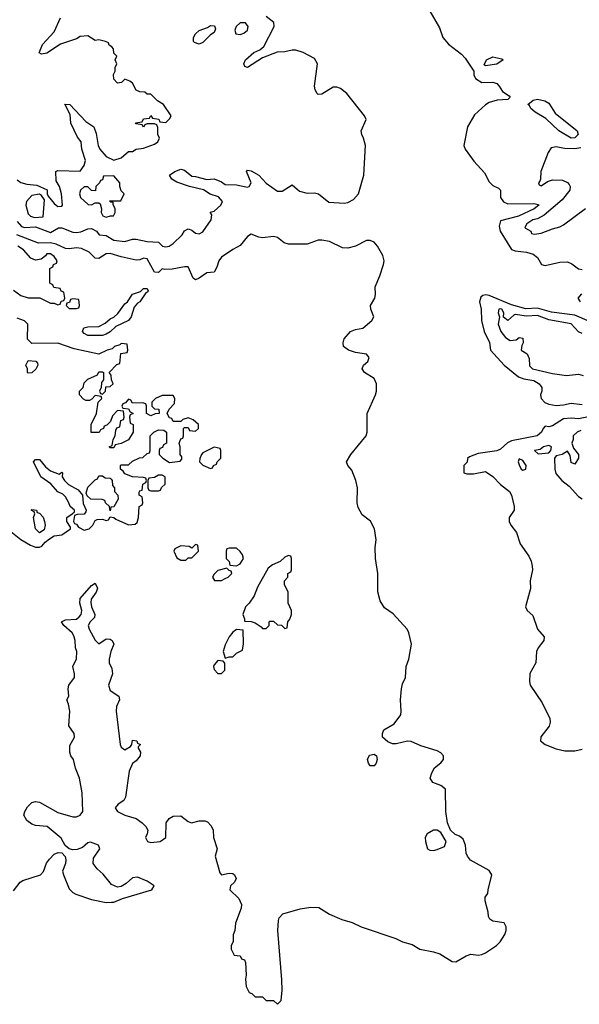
# Model space of a CAD drawing. Header units: inches. Extents: x 2601682 to 2755810, y 449311 to 584050.
# Tile 291 of 505: x 2685044 to 2688054, y 471814 to 477107. Entities that reach past the tile are written whole.
import ezdxf

# ---------------------------------------------------------------- set-up
doc = ezdxf.new("R2010")
doc.units = ezdxf.units.IN
doc.header["$MEASUREMENT"] = 0
doc.layers.add('C6487', color=7, linetype='Continuous')

msp = doc.modelspace()

# ---------------------------------------------------------------- linework, layer by layer
at = {"layer": 'C6487', "color": 2}
for points, elevation in [([(2687250, 477152), (2687302, 477062), (2687319.5, 477010), (2687350, 476974.4), (2687421.2, 476921.2), (2687439.7, 476899.7), (2687487.3, 476830), (2687487.7, 476810), (2687496, 476790), (2687530, 476768.7), (2687590, 476770.5), (2687610, 476764), (2687624, 476750), (2687640.5, 476720.5), (2687676.9, 476696.9), (2687682, 476690), (2687670, 476678), (2687613.2, 476673.2), (2687570, 476661.3), (2687550, 476649.6), (2687490, 476595.1), (2687453.1, 476530), (2687433.4, 476430), (2687439.5, 476410), (2687486.8, 476346.8), (2687544.1, 476284.1), (2687570, 476234.4), (2687590, 476216), (2687620.4, 476200.4), (2687630.8, 476190), (2687630.7, 476150), (2687647.1, 476127.1), (2687670, 476116.3), (2687810, 476118.4), (2687834, 476114), (2687836, 476110), (2687810.7, 476090), (2687726.8, 476050), (2687630, 476025.2), (2687622.8, 475997.2), (2687629.3, 475969.3), (2687690, 475870.4), (2687710, 475864), (2687770, 475857.2), (2687805.8, 475845.8), (2687829, 475829), (2687851.3, 475790), (2687870, 475785.7), (2687950, 475803.9), (2687990, 475804.4), (2688014.8, 475794.8), (2688050, 475767.3), (2688070, 475764)], 2), ([(2685030, 476021), (2685054.2, 475994.2), (2685070.3, 475990.3), (2685130, 475992.4), (2685210, 475963), (2685252, 475988), (2685270, 475988.2), (2685330, 475964.9), (2685350, 475962.4), (2685373.8, 475966.2), (2685410, 475982.8), (2685430, 475984), (2685458, 475970), (2685471, 475951), (2685510, 475946), (2685550, 475921.6), (2685610, 475914), (2685650, 475927.3), (2685670, 475927.3), (2685730, 475914.4), (2685790, 475910.8), (2685812, 475890), (2685830, 475885.5), (2685848, 475890), (2685870, 475902.8), (2685918, 475950), (2685930, 475971), (2685950, 475982.8), (2685970, 475974.8), (2685990, 475958.8), (2686010, 475956.3), (2686030, 475966.8), (2686074.5, 476030), (2686077.2, 476057.2), (2686068.4, 476071.6), (2686090, 476078), (2686126, 476110), (2686134.5, 476130), (2686113.8, 476153.8), (2686067.9, 476167.9), (2686032.3, 476192.3), (2685958, 476210), (2685890, 476234), (2685862, 476250), (2685849.2, 476270.8), (2685878, 476290), (2685910, 476302.8), (2685930, 476297.3), (2685970, 476264.7), (2685990, 476264), (2686050, 476246.8), (2686090, 476250.6), (2686130, 476234.8), (2686150, 476221), (2686210, 476219.1), (2686270, 476206.7), (2686279, 476210), (2686289, 476230), (2686264, 476290), (2686270, 476298), (2686290, 476294.8), (2686330, 476270.6), (2686370, 476227.3), (2686430, 476184.4), (2686455.6, 476184.4), (2686510, 476218), (2686550, 476184.2), (2686590, 476174.9), (2686630, 476175.8), (2686651, 476171), (2686706.4, 476126.4), (2686790, 476120.7), (2686810, 476123.5), (2686840.5, 476139.5), (2686866.2, 476170), (2686895.3, 476270), (2686904.2, 476430), (2686893.7, 476470), (2686883.6, 476490), (2686881.3, 476510), (2686906.9, 476570), (2686898.3, 476590), (2686803.1, 476710), (2686770, 476736.8), (2686750, 476744.2), (2686730, 476743.5), (2686670, 476706.3), (2686650, 476705.1), (2686643.7, 476710), (2686633.3, 476730), (2686629.7, 476750), (2686645.4, 476870), (2686630, 476897.4), (2686569.2, 476930), (2686530, 476942.6), (2686510, 476943.5), (2686470, 476934.3), (2686428.4, 476931.6), (2686350, 476901.2), (2686270, 476849.2), (2686254.6, 476854.6), (2686249.2, 476870), (2686259.3, 476890), (2686302.7, 476930), (2686336.2, 476943.8), (2686358, 476962), (2686412.2, 477070), (2686411.6, 477091.6), (2686370, 477123.7)], 2), ([(2685030, 476246), (2685050, 476230.8), (2685082, 476222), (2685136.9, 476216.9), (2685192.7, 476192.7), (2685192, 476170), (2685198, 476158), (2685230, 476118), (2685250, 476102.8), (2685270, 476104.7), (2685274, 476110), (2685269, 476170), (2685258, 476210), (2685240.4, 476240.4), (2685238, 476290), (2685250, 476296), (2685370, 476292), (2685390, 476322), (2685397.2, 476350), (2685379, 476410), (2685375.3, 476450), (2685354.6, 476474.6), (2685319, 476550), (2685316.4, 476596.4), (2685287.3, 476652.7), (2685314, 476650), (2685399.8, 476559.8), (2685442, 476530), (2685455.3, 476495.3), (2685466, 476430), (2685476, 476410), (2685510, 476371), (2685550, 476351), (2685590, 476364.7), (2685630, 476398), (2685650, 476398), (2685670, 476411.3), (2685710, 476416), (2685770, 476438), (2685788, 476450), (2685795.3, 476470), (2685788, 476490), (2685787.3, 476527.3), (2685782, 476542), (2685770, 476546), (2685730, 476546), (2685718, 476542), (2685710, 476528.7), (2685702, 476542), (2685670, 476546), (2685667.3, 476552.7), (2685702, 476558), (2685710, 476574), (2685742, 476578), (2685750, 476592), (2685758, 476578), (2685792.7, 476572.7), (2685798, 476558), (2685830, 476554), (2685850, 476574), (2685858, 476590), (2685818, 476650), (2685786, 476670), (2685750, 476706), (2685730, 476706), (2685716.4, 476716.4), (2685690, 476718), (2685670, 476728), (2685650, 476766), (2685636.4, 476776.4), (2685610, 476786), (2685591.3, 476768.7), (2685570, 476766), (2685550, 476786), (2685548.9, 476811.1), (2685558, 476830), (2685558, 476850), (2685566, 476870), (2685558, 476890), (2685566, 476910), (2685550, 476926), (2685548, 476950), (2685540.4, 476960.4), (2685526, 476970), (2685522, 476982), (2685506, 476990), (2685470, 476999), (2685450, 476995.3), (2685410, 477019), (2685370, 477016), (2685350, 477004), (2685264.4, 476975.6), (2685190, 476926), (2685162, 476922), (2685148.4, 476928.4), (2685166, 476974), (2685230, 477041), (2685263.3, 477116.7)], 6), ([(2688061.6, 476418.4), (2688030, 476411.6), (2687974.5, 476414.5), (2687930, 476424), (2687902.8, 476417.2), (2687886.8, 476393.2), (2687846.8, 476290), (2687844.7, 476250), (2687842, 476238), (2687834, 476230), (2687838, 476218), (2687850, 476214), (2687884, 476236), (2687910, 476246), (2687964.7, 476244.7), (2687991.3, 476231.3), (2687999.8, 476219.8), (2688004.7, 476210), (2688002.8, 476190), (2687962, 476138), (2687864.8, 476055.2), (2687830, 476037), (2687804.7, 476030), (2687771.3, 476010), (2687762, 475990), (2687765.4, 475985.4), (2687794, 475970), (2687798, 475958), (2687814, 475954), (2687850, 475958.8), (2687910, 475983), (2687950, 475993.4), (2687970, 476003), (2688087.8, 476092.2)], 6), ([(2685010, 472424), (2685047, 472470), (2685060.9, 472479.1), (2685155.6, 472510), (2685171.6, 472528.4), (2685188, 472572), (2685205, 472595), (2685230, 472621.7), (2685250.4, 472630.4), (2685270, 472627.4), (2685288.2, 472608.2), (2685292.6, 472590), (2685290.2, 472570), (2685274.6, 472530), (2685278.9, 472510), (2685310, 472434.4), (2685330, 472414.3), (2685346.2, 472406.2), (2685430, 472378), (2685510, 472362), (2685537.6, 472362.4), (2685550, 472363.2), (2685597.6, 472382.4), (2685754, 472430), (2685768, 472450), (2685730, 472475.3), (2685678, 472498), (2685650, 472493.2), (2685617.2, 472462.8), (2685590, 472447.6), (2685570, 472443), (2685538, 472458), (2685493.6, 472513.6), (2685461.5, 472541.5), (2685438.7, 472570), (2685440.9, 472599.1), (2685476, 472650), (2685468.7, 472670), (2685424.7, 472684.7), (2685410, 472682.7), (2685382.3, 472657.7), (2685354.1, 472645.9), (2685330, 472643.5), (2685309.7, 472649.7), (2685288, 472668), (2685267.2, 472707.2), (2685192.7, 472770), (2685130, 472775.3), (2685110, 472782.2), (2685082, 472802), (2685065.7, 472830), (2685070.9, 472850), (2685085.2, 472874.8), (2685110, 472898.4), (2685130, 472903.6), (2685150, 472900.3), (2685250, 472844.9), (2685330, 472821.5), (2685350, 472822.3), (2685369.3, 472830), (2685384.2, 472850), (2685379.7, 472950), (2685365.1, 473030), (2685343.9, 473083.9), (2685332.7, 473130), (2685319, 473150), (2685313.2, 473170), (2685314, 473206), (2685339, 473250), (2685337.2, 473270), (2685308, 473310), (2685314, 473390), (2685307.3, 473427.3), (2685298, 473450), (2685308.7, 473470), (2685304, 473510), (2685308.7, 473530), (2685339, 473570), (2685339.3, 473590), (2685329.2, 473630), (2685349.4, 473670.6), (2685351.6, 473710), (2685343.7, 473730), (2685342, 473770), (2685335.3, 473795.3), (2685326, 473810), (2685281.2, 473850), (2685269, 473870), (2685290, 473880.7), (2685350, 473883.8), (2685364, 473896), (2685374.5, 473910), (2685377.6, 473930), (2685367.8, 473970), (2685370, 473996), (2685430, 474064.7), (2685450, 474078), (2685462.8, 474050), (2685454.8, 474030), (2685427.9, 473992.1), (2685426, 473974), (2685430.4, 473950), (2685447.7, 473910), (2685447.3, 473892.7), (2685424, 473870), (2685413, 473850), (2685418.4, 473830), (2685450, 473770.8), (2685470, 473750.8), (2685510, 473779.1), (2685530, 473777.3), (2685541, 473770), (2685550.5, 473750.5), (2685534, 473710), (2685524.7, 473670), (2685524.7, 473650), (2685539, 473619), (2685542.4, 473590), (2685521.6, 473530), (2685530, 473501), (2685578, 473470), (2685581, 473450), (2685564.9, 473415.1), (2685562.4, 473390), (2685583.8, 473210), (2685590, 473196), (2685610, 473181), (2685640.4, 473199.6), (2685648, 473210), (2685650, 473234), (2685674, 473230), (2685678, 473218), (2685694, 473210), (2685682, 473198), (2685682, 473190), (2685694, 473170), (2685692, 473150), (2685670, 473122), (2685650, 473108), (2685632.8, 473067.2), (2685613.3, 472926.7), (2685603.8, 472910), (2685574, 472890), (2685557.3, 472870), (2685570.8, 472850), (2685610.3, 472830.3), (2685670, 472812.3), (2685702.3, 472790), (2685722.6, 472770), (2685732.7, 472750), (2685730.6, 472730), (2685720.5, 472710), (2685731, 472690), (2685750, 472684.2), (2685799, 472690), (2685829.4, 472710), (2685832.6, 472790), (2685847.3, 472812.7), (2685870, 472825.3), (2685910, 472827.8), (2685950, 472795.8), (2685969, 472789), (2686010, 472800.9), (2686039.9, 472799.9), (2686054.9, 472794.9), (2686074.2, 472774.2), (2686084.9, 472750), (2686087.2, 472710), (2686107, 472650), (2686096, 472610), (2686120.3, 472520.3), (2686130, 472510.5), (2686170, 472519.6), (2686190, 472517.8), (2686200.3, 472510), (2686208.9, 472490), (2686198.7, 472470), (2686177.6, 472450), (2686174.9, 472430), (2686223.4, 472383.4), (2686236.3, 472350), (2686236, 472330), (2686204.7, 472250), (2686202, 472210), (2686192.7, 472187.3), (2686192, 472150), (2686182, 472130), (2686182, 472110), (2686198, 472078), (2686230, 472074), (2686238, 472058), (2686252.7, 472052.7), (2686259.6, 472039.6), (2686262, 471970), (2686258, 471950), (2686262, 471910), (2686278, 471878), (2686292.7, 471872.7), (2686310, 471854), (2686350, 471854), (2686370, 471834), (2686410, 471834), (2686430, 471814), (2686450, 471834), (2686455.1, 471890), (2686453.8, 471946.2), (2686433.3, 472210), (2686435.8, 472264.2), (2686440.5, 472279.5), (2686460.4, 472299.6), (2686552.2, 472327.8), (2686610, 472336.4), (2686653.8, 472333.8), (2686710, 472298), (2686777.3, 472270), (2686833, 472253), (2686880.7, 472230), (2687068, 472168), (2687102.8, 472150), (2687154.7, 472134.7), (2687196, 472110), (2687270, 472096.5), (2687304.8, 472084.8), (2687370, 472044.4), (2687390, 472042.6), (2687444.9, 472075.1), (2687470, 472083.2), (2687510, 472078.8), (2687530, 472081.2), (2687550, 472090.2), (2687609.7, 472130), (2687628.7, 472150), (2687654.2, 472190), (2687661.4, 472210), (2687661.5, 472230), (2687650, 472251.5), (2687590, 472261.3), (2687572.5, 472272.5), (2687565.1, 472285.1), (2687563.5, 472310), (2687547.3, 472370), (2687547.3, 472390), (2687562.7, 472410), (2687563.6, 472430), (2687584.4, 472510), (2687570, 472534), (2687469.2, 472589.2), (2687452.1, 472610), (2687445.8, 472625.8), (2687441.4, 472670), (2687430, 472701.6), (2687410, 472717.4), (2687387, 472727), (2687362.2, 472750), (2687345.6, 472790), (2687337.2, 472850), (2687334.7, 472970), (2687310, 472989.6), (2687266, 473006), (2687252.7, 473030), (2687261.2, 473058.8), (2687275.3, 473084.7), (2687310, 473112.7), (2687324.2, 473130), (2687324.2, 473150), (2687310, 473165.6), (2687290, 473175.8), (2687202.5, 473202.5), (2687150, 473227.3), (2687130, 473227.8), (2687070, 473213.3), (2687050, 473213.6), (2687024.2, 473224.2), (2686995.6, 473250), (2686995.1, 473270), (2687003, 473290), (2687058.7, 473321.3), (2687093.6, 473370), (2687096.3, 473390), (2687092.1, 473450), (2687098, 473510), (2687103.7, 473536.3), (2687118.5, 473570), (2687123.5, 473630), (2687137.7, 473670), (2687151.1, 473750), (2687137.4, 473810), (2687127.8, 473830), (2687053.4, 473913.4), (2687005.9, 473945.9), (2686983.3, 473983.3), (2686971, 474031), (2686971, 474130), (2686957.2, 474210), (2686956.4, 474270), (2686961.1, 474310), (2686953.5, 474370), (2686931.4, 474411.4), (2686885.8, 474445.8), (2686864.8, 474484.8), (2686859.1, 474510), (2686860.5, 474590), (2686852.4, 474630), (2686830, 474686), (2686808.7, 474710), (2686802, 474730), (2686824.5, 474770), (2686908.3, 474870), (2686913.5, 474890), (2686912.8, 474990), (2686958.4, 475090), (2686963.7, 475110), (2686963.5, 475150), (2686950, 475178.7), (2686898, 475210), (2686886, 475230), (2686893.2, 475250), (2686917, 475270), (2686923.7, 475290), (2686910, 475309.2), (2686850, 475316.9), (2686813.2, 475330), (2686786.6, 475350), (2686783.7, 475370), (2686790, 475390.8), (2686822.7, 475430), (2686850, 475442), (2686890, 475448), (2686938.7, 475490), (2686949.6, 475510), (2686933.6, 475550), (2686931.8, 475570), (2686954, 475610), (2686957.7, 475630), (2686955.4, 475670), (2686981.8, 475730), (2687001.5, 475790), (2687003.9, 475810), (2686998.2, 475838.2), (2686968.7, 475890), (2686951.3, 475911.3), (2686930, 475920.3), (2686910, 475920.3), (2686850, 475888.6), (2686810, 475879.3), (2686781, 475881), (2686710, 475914), (2686670, 475921.1), (2686650, 475921.3), (2686590, 475899.7), (2686490, 475899.7), (2686467.4, 475907.4), (2686430, 475936.2), (2686410, 475940.5), (2686350, 475933.6), (2686330, 475937), (2686290, 475954), (2686270, 475941.2), (2686230, 475892), (2686190, 475871.5), (2686130.4, 475830), (2686114.4, 475810), (2686104.4, 475775.6), (2686090.4, 475749.6), (2686050, 475745.2), (2686010, 475717.2), (2685990, 475709), (2685978, 475718), (2685950, 475778), (2685930, 475779), (2685864.7, 475764.7), (2685824, 475764), (2685810, 475768), (2685790, 475748), (2685768.9, 475748.9), (2685730, 475822), (2685710, 475824), (2685690, 475816), (2685670, 475814.5), (2685590, 475831.5), (2685530, 475849.6), (2685510, 475847.3), (2685470, 475822.7), (2685450, 475824), (2685416.9, 475856.9), (2685377.1, 475877.1), (2685350, 475880.5), (2685310, 475874.7), (2685290, 475877.4), (2685239.6, 475899.6), (2685210, 475907.2), (2685145.1, 475905.1), (2685029, 475950)], 2), ([(2685010, 475652), (2685050, 475624.7), (2685090, 475611.3), (2685151.6, 475611.6), (2685210, 475582), (2685230, 475582), (2685250, 475574), (2685262, 475578), (2685267.3, 475592.7), (2685282, 475598), (2685286, 475610), (2685282, 475642), (2685267.3, 475647.3), (2685262, 475662), (2685227.3, 475667.3), (2685222, 475682), (2685206, 475690), (2685206, 475770), (2685222, 475778), (2685226, 475790), (2685242, 475798), (2685246, 475810), (2685230, 475834), (2685210, 475848), (2685190, 475848), (2685183.5, 475836.5), (2685159.8, 475820.2), (2685130, 475814), (2685104, 475824), (2685064, 475870), (2685034, 475890)], 6), ([(2688110, 475483.5), (2688030, 475518.7), (2687905.1, 475534.9), (2687830, 475556.5), (2687767.4, 475552.6), (2687690, 475574.6), (2687570, 475624.8), (2687551.6, 475628.4), (2687536, 475624), (2687525.1, 475614.9), (2687517.6, 475590), (2687525.5, 475550), (2687528.1, 475490), (2687542.2, 475430), (2687570.9, 475370.9), (2687576.5, 475330), (2687649.5, 475249.5), (2687727.2, 475187.2), (2687756, 475176), (2687810, 475166.7), (2687838.7, 475150), (2687852, 475130), (2687852, 475110), (2687845.3, 475090), (2687850, 475071), (2687869.4, 475049.4), (2687890, 475039.1), (2687930, 475033), (2687970, 475035.6), (2688010, 475044.5), (2688070, 475038)], 2), ([(2688066.2, 475633.8), (2688046.4, 475610), (2688059.3, 475590)], 2), ([(2688070, 475419), (2688049.3, 475429.3), (2688010, 475471.6), (2687890, 475494), (2687830, 475516.4), (2687770, 475513.3), (2687710, 475521.2), (2687701.4, 475518.6), (2687669, 475489), (2687647.3, 475507.3), (2687648, 475530), (2687638, 475550), (2687628.3, 475551.7), (2687622, 475550), (2687618, 475530), (2687624.7, 475510), (2687618, 475470), (2687631.3, 475430), (2687658, 475398), (2687682, 475382), (2687714.6, 475385.4), (2687730, 475398), (2687750, 475394), (2687752, 475370), (2687744.7, 475355.3), (2687742, 475330), (2687774, 475310), (2687784.7, 475284.7), (2687786.8, 475246.8), (2687802, 475230), (2687910, 475204), (2687985.6, 475194.4), (2688050, 475200.5), (2688074.4, 475194.4)], 6), ([(2684996, 474356), (2685050, 474312), (2685102, 474282), (2685130, 474271.3), (2685150, 474271.3), (2685163.1, 474276.9), (2685181.2, 474298.8), (2685204, 474316), (2685230, 474331.3), (2685270, 474338), (2685318, 474370), (2685318, 474378), (2685298, 474410), (2685298, 474430), (2685326, 474450), (2685338, 474462), (2685338, 474470), (2685315.3, 474490), (2685309, 474510), (2685290, 474542), (2685275.5, 474555.5), (2685249.3, 474569.3), (2685212.3, 474612.3), (2685158, 474650), (2685118, 474730), (2685130, 474742), (2685150, 474742), (2685182.8, 474702.8), (2685210, 474681), (2685256.4, 474663.6), (2685270, 474674), (2685274, 474670), (2685272, 474650), (2685284.7, 474630), (2685307.3, 474607.3), (2685358.8, 474578.8), (2685382, 474550), (2685386.4, 474506.4), (2685402, 474470), (2685399.6, 474460.4), (2685391.6, 474448.4), (2685352.7, 474447.3), (2685338, 474442), (2685334, 474410), (2685338, 474398), (2685350, 474394), (2685359.6, 474379.6), (2685390, 474362), (2685418, 474370), (2685438, 474390), (2685450, 474414), (2685460.4, 474419.6), (2685490, 474422), (2685510, 474414), (2685522, 474418), (2685530, 474434), (2685550, 474431.3), (2685561, 474421), (2685630, 474390.7), (2685665.2, 474394.8), (2685676, 474404), (2685684, 474430), (2685686, 474490), (2685702, 474498), (2685706, 474510), (2685702, 474542), (2685686, 474550), (2685687.3, 474567.3), (2685690, 474574), (2685702, 474578), (2685706, 474610), (2685722, 474618), (2685726, 474630), (2685722, 474642), (2685710, 474646), (2685650, 474649), (2685610, 474666), (2685600.4, 474680.4), (2685586, 474690), (2685586, 474710), (2685590, 474714), (2685630, 474714), (2685650, 474734), (2685688.4, 474751.6), (2685707.3, 474752.7), (2685730, 474774), (2685742, 474778), (2685746, 474790), (2685746, 474870), (2685766, 474890), (2685790, 474902), (2685819.6, 474899.6), (2685834, 474890), (2685834, 474830), (2685818, 474822), (2685812.7, 474807.3), (2685798, 474802), (2685794, 474790), (2685794, 474770), (2685814, 474750), (2685850, 474726), (2685907.3, 474732.7), (2685916.4, 474743.6), (2685916.4, 474756.4), (2685908, 474770), (2685908, 474810), (2685902, 474830), (2685910, 474854), (2685922, 474858), (2685926, 474870), (2685926, 474910), (2685930, 474914), (2685950, 474914), (2685958, 474898), (2685990, 474894), (2686006, 474910), (2686006, 474930), (2685976.4, 474956.4), (2685950, 474966), (2685922, 474958), (2685910, 474946), (2685870, 474946), (2685862, 474962), (2685850, 474966), (2685838, 474990), (2685847.3, 475012.7), (2685876.4, 475043.6), (2685878, 475070), (2685870, 475086), (2685810, 475086), (2685774, 475070), (2685754, 475050), (2685754, 475030), (2685770, 475014), (2685792.7, 475012.7), (2685794, 474990), (2685772.7, 474987.3), (2685750, 474978), (2685726, 474990), (2685726, 475030), (2685722, 475042), (2685707.3, 475047.3), (2685650, 475046), (2685642, 475062), (2685630, 475066), (2685612.7, 475047.3), (2685598, 475042), (2685594, 475030), (2685598, 475018), (2685630, 475014), (2685638, 474998), (2685654, 474990), (2685638, 474982), (2685634, 474970), (2685638, 474938), (2685654, 474930), (2685654, 474890), (2685630, 474848), (2685590, 474828), (2685558, 474822), (2685550, 474806), (2685530, 474806), (2685526, 474810), (2685542, 474818), (2685546, 474850), (2685558, 474870), (2685560.4, 474899.6), (2685567.3, 474912.7), (2685582, 474918), (2685587.3, 474952.7), (2685602, 474958), (2685606, 474970), (2685602, 475002), (2685570, 475006), (2685543.6, 474976.4), (2685532.7, 474947.3), (2685512.7, 474927.3), (2685498, 474922), (2685494, 474910), (2685478, 474902), (2685471.6, 474888.4), (2685428, 474888), (2685428, 474930), (2685458, 474990), (2685466, 475050), (2685486, 475070), (2685482, 475082), (2685450, 475086), (2685432.7, 475067.3), (2685419.6, 475060.4), (2685400.4, 475060.4), (2685387.3, 475067.3), (2685366, 475090), (2685366, 475110), (2685386, 475130), (2685390, 475154), (2685410, 475174), (2685462, 475198), (2685470, 475214), (2685490, 475214), (2685494, 475210), (2685494, 475170), (2685483.6, 475156.4), (2685482, 475130), (2685474, 475110), (2685478, 475098), (2685490, 475094), (2685506, 475110), (2685507.3, 475132.7), (2685530, 475134), (2685546, 475150), (2685538, 475170), (2685536.4, 475196.4), (2685526, 475210), (2685567.3, 475252.7), (2685582, 475258), (2685587.3, 475312.7), (2685622, 475318), (2685626, 475330), (2685622, 475362), (2685590, 475366), (2685582, 475358), (2685554, 475350), (2685542, 475338), (2685514, 475330), (2685470, 475308.7), (2685336.5, 475336.5), (2685250, 475368.7), (2685110, 475366), (2685086, 475390), (2685088, 475470), (2685070, 475488), (2685030, 475502)], 6), ([(2688130, 474977.7), (2688050, 474960.4), (2688010, 474965.4), (2687970, 474961.1), (2687910, 474924), (2687890, 474918.7), (2687870, 474920.9), (2687859.1, 474910), (2687850.4, 474889.6), (2687826.8, 474870), (2687690, 474842.5), (2687667.4, 474832.6), (2687630, 474798.7), (2687610, 474789.3), (2687510, 474775.3), (2687463.6, 474756.4), (2687452.7, 474747.3), (2687451.6, 474728.4), (2687434, 474710), (2687434, 474670), (2687450, 474664.7), (2687484.9, 474664.9), (2687550, 474678), (2687590, 474650.3), (2687630, 474609), (2687679.1, 474570), (2687690.3, 474550.3), (2687703.1, 474490), (2687703.1, 474470), (2687677.1, 474430), (2687677.6, 474410), (2687685.3, 474390), (2687716.3, 474350), (2687735.3, 474290), (2687782.6, 474222.6), (2687795.6, 474195.6), (2687800.3, 474170), (2687801.7, 474150), (2687789.1, 474090), (2687791.6, 474048.4), (2687764.6, 473950), (2687774.4, 473930), (2687803.4, 473903.4), (2687828.9, 473830), (2687864.9, 473790), (2687863.1, 473770), (2687832.4, 473730), (2687824.2, 473710), (2687819.6, 473650), (2687788.2, 473591.8), (2687786.3, 473550), (2687790.3, 473530), (2687854.1, 473434.1), (2687896.2, 473350), (2687898.4, 473330), (2687891.6, 473308.4), (2687847.8, 473252.2), (2687845.5, 473230), (2687870, 473210.3), (2687930, 473186.5), (2687977, 473177), (2688030, 473175.9), (2688070, 473186.3)], 2), ([(2688061.6, 474898.4), (2688042, 474890), (2688022, 474870), (2688022, 474850), (2688014, 474830), (2688023.6, 474803.6), (2688050.8, 474770), (2688050.6, 474749.4), (2688030, 474718), (2688010, 474726), (2688004.7, 474764.7), (2687990, 474788), (2687962, 474770), (2687930, 474762), (2687921, 474750), (2687922, 474690), (2687927.9, 474667.9), (2687961, 474630), (2687999.3, 474599.3), (2688050, 474542.8), (2688070, 474531)], 6)]:
    msp.add_lwpolyline(points, dxfattribs=dict(at, elevation=elevation))
for points, elevation in [([(2686010, 476975.1), (2685984.2, 476984.2), (2685979.3, 476990), (2685978.4, 477010), (2685989.6, 477030), (2686010, 477048), (2686055.1, 477064.9), (2686070, 477074.8), (2686092.7, 477072.7), (2686096.9, 477056.9), (2686090, 477038), (2686070, 477025.2), (2686030, 476984.5)], 2), ([(2686258, 477090), (2686230, 477089.2), (2686208.2, 477070), (2686200.7, 477050), (2686206, 477030), (2686230, 477027.3), (2686250, 477034.8), (2686269, 477050), (2686272.7, 477070)], 6), ([(2687550, 476858), (2687543.1, 476863.1), (2687555.3, 476890), (2687590, 476906.8), (2687636.8, 476896.8), (2687644.7, 476890), (2687610, 476867)], 2), ([(2688010, 476469.7), (2687943.7, 476510), (2687875.1, 476575.1), (2687817.2, 476610), (2687793.2, 476630), (2687785.6, 476645.6), (2687778, 476650), (2687805.6, 476674.4), (2687830, 476678.8), (2687869.2, 476670.8), (2687890, 476657.3), (2687924.7, 476604.7), (2688043, 476510), (2688047.7, 476490), (2688030, 476472.3)], 2), ([(2685550, 476268), (2685494, 476266), (2685490, 476246), (2685478, 476242), (2685474, 476230), (2685454, 476210), (2685452.7, 476187.3), (2685430, 476188), (2685410, 476208), (2685390, 476208.7), (2685371.3, 476190), (2685366, 476170), (2685371.3, 476151.3), (2685412.7, 476112.7), (2685430, 476112), (2685450, 476122), (2685470, 476122), (2685476.9, 476116.9), (2685484.7, 476090), (2685482, 476070), (2685491.6, 476051.6), (2685510, 476044.7), (2685532, 476052), (2685548, 476052), (2685558, 476070), (2685558, 476090), (2685546, 476114), (2685546, 476126), (2685534, 476126), (2685527.3, 476132.7), (2685587.3, 476132.7), (2685606, 476170), (2685590, 476186), (2685582, 476210), (2685582, 476230)], 6), ([(2685150, 476168.7), (2685110, 476161.2), (2685080.7, 476130), (2685078, 476110), (2685090, 476062.8), (2685102.8, 476050), (2685123.7, 476043.7), (2685170, 476046.8), (2685178, 476138), (2685162, 476162)], 6), ([(2685410, 475409.7), (2685390, 475419.3), (2685382, 475430), (2685389.7, 475450.3), (2685410, 475455.3), (2685470, 475457.1), (2685504.4, 475475.6), (2685530, 475499.1), (2685550, 475507.3), (2685572.6, 475527.4), (2685610, 475578.8), (2685624, 475590), (2685650, 475631), (2685694.6, 475645.4), (2685710, 475662), (2685730, 475662), (2685734.8, 475650), (2685730, 475642), (2685722, 475638), (2685690.7, 475590), (2685677.5, 475582.5), (2685659.1, 475560.9), (2685644.4, 475510), (2685630.2, 475489.8), (2685562, 475458), (2685530, 475429.6), (2685510, 475416.2), (2685490, 475409.7)], 2), ([(2685330, 475606), (2685318, 475602), (2685312.7, 475587.3), (2685298, 475582), (2685294, 475570), (2685310, 475554), (2685350, 475554), (2685362, 475558), (2685366, 475570), (2685362, 475602)], 6), ([(2685090, 475206), (2685086, 475210), (2685086, 475230), (2685078, 475250), (2685090, 475274), (2685131.6, 475271.6), (2685139.6, 475259.6), (2685142, 475250), (2685131.6, 475228.4), (2685110, 475208)], 6), ([(2686090, 474808), (2686030, 474778), (2686022, 474770), (2686012.7, 474747.3), (2686012, 474730), (2686030, 474712), (2686070, 474694), (2686082, 474698), (2686086, 474710), (2686102, 474718), (2686106, 474730), (2686126, 474750), (2686126, 474790), (2686122, 474802)], 6), ([(2687890, 474818), (2687861, 474810), (2687843.5, 474796.5), (2687814, 474790), (2687832.7, 474772.7), (2687890, 474778), (2687902, 474790), (2687904, 474810)], 6), ([(2687730, 474746), (2687726, 474730), (2687730, 474714), (2687742, 474690), (2687750, 474686), (2687766, 474690), (2687768, 474710), (2687750, 474738)], 6), ([(2685530, 474466), (2685528, 474490), (2685506, 474510), (2685502, 474522), (2685487.3, 474527.3), (2685426, 474530), (2685407.3, 474547.3), (2685402, 474562), (2685410, 474594), (2685450, 474634), (2685462, 474638), (2685470, 474654), (2685490, 474654), (2685503.6, 474643.6), (2685530, 474642), (2685536.9, 474636.9), (2685542, 474630), (2685543.6, 474603.6), (2685554, 474590), (2685554, 474570), (2685572, 474550), (2685574, 474530), (2685550, 474488), (2685534, 474486)], 6), ([(2685810, 474658), (2685790, 474658), (2685770, 474646), (2685738, 474642), (2685734, 474630), (2685734, 474590), (2685738, 474578), (2685750, 474574), (2685790, 474574), (2685802, 474578), (2685807.3, 474592.7), (2685826, 474610), (2685826, 474650)], 6), ([(2685150, 474348.7), (2685128.7, 474370), (2685118, 474430), (2685126, 474450), (2685122, 474462), (2685106, 474470), (2685110, 474474), (2685134, 474470), (2685138, 474458), (2685150, 474454), (2685170, 474432), (2685178, 474410), (2685181, 474390), (2685176, 474364)], 6), ([(2685990, 474286), (2685970, 474266), (2685955.3, 474275.3), (2685910, 474278), (2685878, 474262), (2685874, 474250), (2685890, 474214), (2685910, 474202), (2685930, 474202), (2685938, 474202), (2685950, 474214), (2685970, 474214), (2686006, 474250), (2686002, 474282)], 6), ([(2686210, 474266), (2686170, 474266), (2686158, 474262), (2686154, 474250), (2686154, 474210), (2686170, 474194), (2686174, 474174), (2686210, 474171.3), (2686230, 474182), (2686248, 474210), (2686242, 474230), (2686230, 474248)], 6), ([(2686490, 474226), (2686470, 474218), (2686445.4, 474194.6), (2686403.6, 474176.4), (2686381, 474159), (2686323.5, 474056.5), (2686304.7, 474010), (2686278, 473970), (2686258, 473950), (2686244.7, 473910), (2686254, 473886), (2686254, 473874), (2686290, 473872), (2686310, 473864.7), (2686343.6, 473843.6), (2686350, 473834), (2686370, 473834), (2686386, 473850), (2686386, 473870), (2686390, 473874), (2686410, 473874), (2686430, 473854), (2686452.7, 473852.7), (2686470, 473834), (2686482, 473838), (2686486, 473870), (2686496.4, 473883.6), (2686506, 473910), (2686506, 473930), (2686488, 473970), (2686488, 474030), (2686468.7, 474070), (2686468.9, 474091.1), (2686486, 474110), (2686486, 474130), (2686502, 474138), (2686506, 474150), (2686506, 474210), (2686502, 474222)], 6), ([(2686158, 474158), (2686110, 474146), (2686090, 474126), (2686082, 474110), (2686092.7, 474092.7), (2686130, 474092), (2686150, 474102), (2686166, 474110), (2686186, 474130), (2686182, 474142), (2686170, 474146)], 6), ([(2686210, 473828.7), (2686190, 473814), (2686171, 473790), (2686150, 473746), (2686138, 473710), (2686150, 473674), (2686170, 473682), (2686190, 473682), (2686210, 473702), (2686242, 473718), (2686248.4, 473751.6), (2686246, 473826)], 6), ([(2686110, 473662), (2686090, 473638), (2686086.8, 473630), (2686090, 473614), (2686110, 473592), (2686130, 473592), (2686148, 473610), (2686147.3, 473647.3), (2686138, 473658)], 6), ([(2686930, 473096), (2686919.5, 473110), (2686914.5, 473130), (2686926.5, 473153.5), (2686950, 473159.1), (2686962.8, 473150), (2686967.7, 473130), (2686962, 473110), (2686950, 473096)], 2), ([(2687290, 472749.2), (2687270, 472749.2), (2687236, 472730), (2687226, 472710), (2687226.8, 472690), (2687238, 472650), (2687250, 472642.8), (2687270, 472640.7), (2687290, 472646), (2687330, 472662), (2687338, 472690), (2687310, 472738)], 6)]:
    msp.add_lwpolyline(points, close=True, dxfattribs=dict(at, elevation=elevation))

doc.saveas('drawing.dxf')
